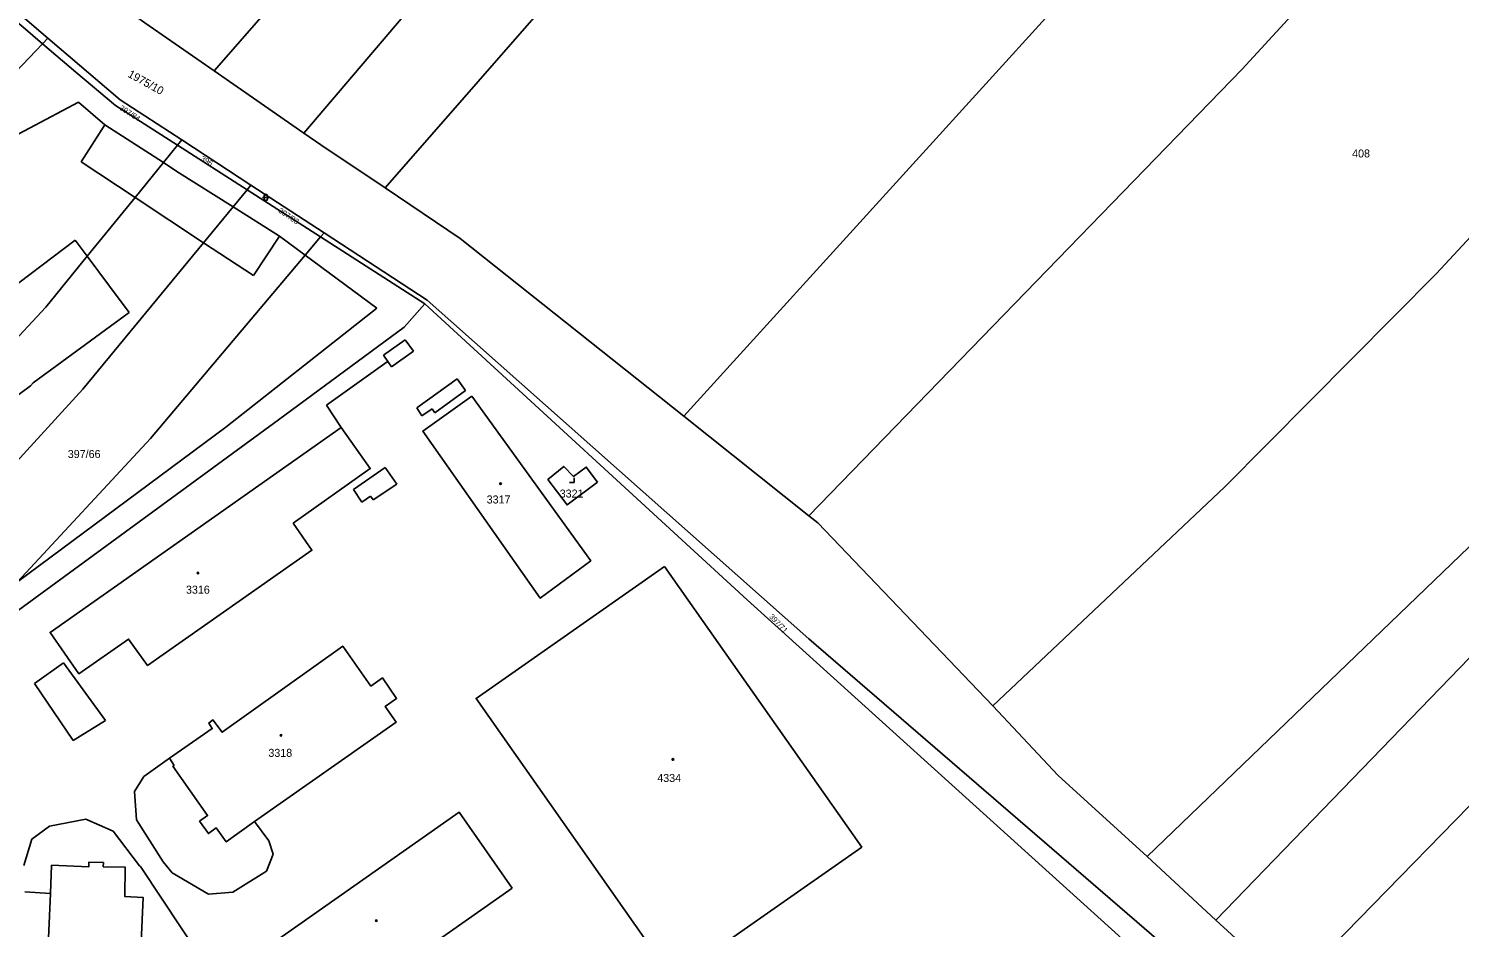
# Model space of a CAD drawing. Extents: x -679220 to -673243, y -1075091 to -1066557.
# Drawn here: x -675185.8 to -674881.8, y -1073016.7 to -1072825.7 of the extents above; entities that cross this region are included whole.
import ezdxf

# ---------------------------------------------------------------- set-up
doc = ezdxf.new("R2010")
doc.units = 0
for name, color, linetype in [('Hranice parcel', 7, 'Continuous'), ('Parcelní čísla', 7, 'Continuous'), ('Vnitřní kresba', 7, 'Continuous'), ('Značky budov', 7, 'Continuous'), ('Značky kultur', 7, 'Continuous')]:
    doc.layers.add(name, color=color, linetype=linetype)

msp = doc.modelspace()

# ---------------------------------------------------------------- linework, layer by layer
at = {"layer": 'Hranice parcel'}
for p, q in [((-675220.5, -1072794.7), (-675181.69, -1072827.76)), ((-675182.82, -1072828.94), (-675181.69, -1072827.76)), ((-675127.32, -1072847.92), (-675146.4, -1072834.68)), ((-675153.28, -1072849.38), (-675154.17, -1072850.48)), ((-675154.17, -1072850.48), (-675139.37, -1072859.97)), ((-675153.28, -1072849.38), (-675138.56, -1072858.99)), ((-675139.37, -1072859.97), (-675138.56, -1072858.99)), ((-675139.37, -1072859.97), (-675123.76, -1072869.99)), ((-675138.56, -1072858.99), (-675123.03, -1072869.13)), ((-675123.03, -1072869.13), (-675123.76, -1072869.99)), ((-675020.02, -1072929.25), (-675046.61, -1072908.1)), ((-674933.52, -1073015.13), (-674948.14, -1073001.67)), ((-674917.59, -1073029.79), (-674933.52, -1073015.13))]:
    msp.add_line(p, q, dxfattribs=at)
for points in [[(-675146.4, -1072834.68), (-675062.9, -1072739.19), (-675007.05, -1072671.62)], [(-674985.64, -1072682.46), (-675059.55, -1072768.25), (-675127.32, -1072847.92)], [(-675110.07, -1072859.58), (-675030.53, -1072768.55), (-674966.58, -1072692.11)], [(-674886.87, -1072730.26), (-674952.09, -1072804.02), (-675046.61, -1072908.1)], [(-674849.76, -1072749.17), (-674927.92, -1072834.34), (-675020.02, -1072929.25)], [(-674796.95, -1072780.75), (-674831.09, -1072817.75), (-674886.66, -1072877.77), (-674931.67, -1072923.11), (-674980.9, -1072969.62)], [(-675221.92, -1072795.92), (-675186.96, -1072825.41), (-675182.82, -1072828.94)], [(-675146.4, -1072834.68), (-675161.14, -1072824.46), (-675195.96, -1072799.44), (-675193.64, -1072796.71)], [(-675196.05, -1072842.64), (-675192.92, -1072838.86), (-675191.45, -1072837.94), (-675182.82, -1072828.94)], [(-675182.82, -1072828.94), (-675175.79, -1072834.94), (-675167.31, -1072842.05), (-675154.17, -1072850.48)], [(-675181.69, -1072827.76), (-675166.32, -1072840.86), (-675153.28, -1072849.38)], [(-674948.14, -1073001.67), (-674863.12, -1072919.92), (-674786.34, -1072835.68)], [(-675127.32, -1072847.92), (-675123.72, -1072850.42), (-675110.07, -1072859.58)], [(-674933.52, -1073015.13), (-674861.01, -1072940.18), (-674773.24, -1072845.86)], [(-675246.5, -1072953.26), (-675216.15, -1072921.24), (-675208.79, -1072913.48), (-675206.28, -1072910.78), (-675197.3, -1072901.16), (-675182.14, -1072884.91), (-675173.36, -1072874.1), (-675163.19, -1072861.58), (-675157.13, -1072854.13), (-675154.17, -1072850.48)], [(-675207.8, -1072938.89), (-675203.88, -1072934.61), (-675198.89, -1072929.17), (-675174.3, -1072902.33), (-675148.63, -1072871.2), (-675142.34, -1072863.56), (-675139.37, -1072859.97)], [(-675046.61, -1072908.1), (-675094.1, -1072870.31), (-675110.07, -1072859.58)], [(-674756.77, -1072858.66), (-674813.96, -1072921.22), (-674862.3, -1072973.08), (-674917.59, -1073029.79)], [(-675123.76, -1072869.99), (-675127.03, -1072873.87), (-675159.9, -1072912.81), (-675188.15, -1072943.29), (-675191.45, -1072946.85), (-675197.49, -1072953.37), (-675209.22, -1072966.03)], [(-674935.68, -1073039.56), (-674938.17, -1073037.04), (-674936.17, -1073035.08), (-674954.26, -1073018.45), (-675033.11, -1072947.13), (-675101.61, -1072884.2), (-675123.76, -1072869.99)], [(-674929.15, -1073033.76), (-675020.01, -1072955.4), (-675101.1, -1072883.45), (-675123.03, -1072869.13)], [(-675091.66, -1072903.83), (-675102.03, -1072911.23), (-675077.08, -1072946.75), (-675066.38, -1072938.8), (-675091.66, -1072903.83)], [(-675129.58, -1072930.82), (-675125.61, -1072936.57), (-675160.52, -1072961.08), (-675164.55, -1072955.43), (-675175.13, -1072962.79), (-675181.24, -1072954.01), (-675119.4, -1072910.49), (-675113.23, -1072919.19), (-675129.58, -1072930.82)], [(-675064.94, -1072922.07), (-675071.41, -1072926.93), (-675075.47, -1072921.53), (-675072.09, -1072918.75), (-675070.06, -1072920.86), (-675067.32, -1072918.9), (-675064.94, -1072922.07)], [(-674980.9, -1072969.62), (-675018.14, -1072930.75), (-675020.02, -1072929.25)], [(-675050.68, -1072939.98), (-675008.8, -1072999.65), (-675048.85, -1073027.73), (-675090.72, -1072968.05), (-675050.68, -1072939.98)], [(-675149.47, -1072994.16), (-675147.78, -1072992.93), (-675155.15, -1072982.46), (-675154.88, -1072982.29), (-675155.86, -1072980.77), (-675146.77, -1072974.46), (-675147.52, -1072973.27), (-675146.63, -1072972.6), (-675144.7, -1072975.25), (-675119.05, -1072956.94), (-675113.09, -1072965.41), (-675110.64, -1072963.68), (-675107.61, -1072968.03), (-675110.04, -1072969.74), (-675107.7, -1072973.07), (-675137.78, -1072994.21), (-675143.8, -1072998.53), (-675145.93, -1072995.55), (-675147.61, -1072996.76), (-675149.47, -1072994.16)], [(-674980.9, -1072969.62), (-674967.07, -1072984.4), (-674948.14, -1073001.67)], [(-675083.05, -1073008.35), (-675134.42, -1073044.39), (-675145.72, -1073028.31), (-675094.34, -1072992.21), (-675083.05, -1073008.35)], [(-675169.91, -1073002.91), (-675169.94, -1073003.81), (-675165.3, -1073003.89), (-675165.38, -1073010.13), (-675161.47, -1073010.32), (-675166.04, -1073113.09), (-675185.75, -1073112.26), (-675181.12, -1073009.49), (-675180.93, -1073003.5), (-675173.02, -1073003.85), (-675172.99, -1073002.82), (-675169.91, -1073002.91)]]:
    msp.add_lwpolyline(points, dxfattribs=at)
at = {"layer": 'Vnitřní kresba'}
for p, q in [((-675175.2, -1072841.34), (-675203.29, -1072856.19)), ((-675169.59, -1072846.18), (-675175.2, -1072841.34)), ((-675169.59, -1072846.18), (-675174.67, -1072853.99)), ((-675157.13, -1072854.13), (-675169.59, -1072846.18)), ((-675174.67, -1072853.99), (-675163.19, -1072861.58)), ((-675154.29, -1072856.07), (-675157.13, -1072854.13)), ((-675142.34, -1072863.56), (-675154.29, -1072856.07)), ((-675163.19, -1072861.58), (-675148.63, -1072871.2)), ((-675132.48, -1072869.85), (-675142.34, -1072863.56)), ((-675138.02, -1072878.21), (-675132.48, -1072869.85)), ((-675132.48, -1072869.85), (-675127.03, -1072873.87)), ((-675204.13, -1072891.93), (-675175.92, -1072870.69)), ((-675175.92, -1072870.69), (-675173.36, -1072874.1)), ((-675148.63, -1072871.2), (-675138.02, -1072878.21)), ((-675173.36, -1072874.1), (-675168.59, -1072880.45)), ((-675127.03, -1072873.87), (-675111.83, -1072885.09)), ((-675168.59, -1072880.45), (-675164.41, -1072886.02)), ((-675111.83, -1072885.09), (-675143.89, -1072910.41)), ((-675106.03, -1072889.17), (-675101.61, -1072884.2)), ((-675164.41, -1072886.02), (-675184.83, -1072901)), ((-675132.7, -1072908.85), (-675106.03, -1072889.17)), ((-675110.43, -1072895.1), (-675105.78, -1072891.82)), ((-675104.04, -1072894.23), (-675108.67, -1072897.56)), ((-675105.78, -1072891.82), (-675104.04, -1072894.23)), ((-675122.48, -1072905.73), (-675109.59, -1072896.52)), ((-675109.48, -1072896.44), (-675110.43, -1072895.1)), ((-675109.59, -1072896.52), (-675109.48, -1072896.44)), ((-675108.67, -1072897.56), (-675109.48, -1072896.44)), ((-675103.35, -1072906.32), (-675094.75, -1072900.13)), ((-675094.75, -1072900.13), (-675092.95, -1072902.62)), ((-675185.38, -1072901.59), (-675192.86, -1072907.15)), ((-675184.83, -1072901), (-675185.38, -1072901.59)), ((-675092.95, -1072902.62), (-675099.52, -1072907.35)), ((-675119.4, -1072910.49), (-675122.48, -1072905.73)), ((-675102.24, -1072907.97), (-675103.35, -1072906.32)), ((-675100.08, -1072906.52), (-675102.24, -1072907.97)), ((-675099.52, -1072907.35), (-675100.08, -1072906.52)), ((-675187.92, -1072949.3), (-675132.7, -1072908.85)), ((-675188.15, -1072943.29), (-675143.89, -1072910.41)), ((-675116.79, -1072923.64), (-675110.02, -1072919)), ((-675110.02, -1072919), (-675107.6, -1072922.54)), ((-675114.99, -1072926.33), (-675116.79, -1072923.64)), ((-675107.6, -1072922.54), (-675112.62, -1072925.82)), ((-675113.14, -1072925.08), (-675114.99, -1072926.33)), ((-675112.62, -1072925.82), (-675113.14, -1072925.08)), ((-675184.58, -1072964.87), (-675178.42, -1072960.48)), ((-675178.42, -1072960.48), (-675169.49, -1072972.71)), ((-675176.34, -1072977.02), (-675184.58, -1072964.87)), ((-675169.49, -1072972.71), (-675176.34, -1072977.02)), ((-675161.29, -1072984.64), (-675155.86, -1072980.77)), ((-675163.31, -1072987.81), (-675161.29, -1072984.64)), ((-675163.31, -1072987.81), (-675162.87, -1072993.82)), ((-675181.36, -1072995.22), (-675173.68, -1072993.71)), ((-675173.68, -1072993.71), (-675167.82, -1072996.27)), ((-675162.87, -1072993.82), (-675157.22, -1073002.77)), ((-675134.75, -1072998.34), (-675137.78, -1072994.21)), ((-675185.14, -1072997.95), (-675181.36, -1072995.22)), ((-675167.82, -1072996.27), (-675162.22, -1073003.59)), ((-675186.79, -1073003.56), (-675185.14, -1072997.95)), ((-675133.86, -1073001.13), (-675134.75, -1072998.34)), ((-675162.22, -1073003.59), (-675162.04, -1073003.78)), ((-675162.04, -1073003.78), (-675145.72, -1073028.31)), ((-675157.22, -1073002.77), (-675155.32, -1073005.13)), ((-675135.23, -1073004.74), (-675133.86, -1073001.13)), ((-675155.32, -1073005.13), (-675147.6, -1073009.66)), ((-675142.43, -1073009.19), (-675135.23, -1073004.74)), ((-675181.12, -1073009.49), (-675186.63, -1073009.14)), ((-675147.6, -1073009.66), (-675142.43, -1073009.19))]:
    msp.add_line(p, q, dxfattribs=at)
at = {"layer": 'Značky budov'}
for centre in [(-675085.53, -1072922.4), (-675149.81, -1072941.38), (-675132.19, -1072975.9), (-675048.91, -1072981.02), (-675111.91, -1073015.26)]:
    msp.add_circle(centre, 0.175, dxfattribs=at)
at = {"layer": 'Značky kultur'}
for p, q in [((-675136.08, -1072861.59), (-675134.74, -1072861.59)), ((-675135.74, -1072861.26), (-675135.74, -1072861.93)), ((-675135.08, -1072861.93), (-675135.08, -1072861.26)), ((-675069.91, -1072922.19), (-675069.91, -1072921.19)), ((-675070.91, -1072922.19), (-675069.91, -1072922.19))]:
    msp.add_line(p, q, dxfattribs=at)
for centre, start, end in [((-675135.41, -1072861.26), 0, 180), ((-675135.41, -1072861.93), 180, 359.9879)]:
    msp.add_arc(centre, 0.335, start, end, dxfattribs=at)

# ---------------------------------------------------------------- texts
at = {"layer": 'Parcelní čísla'}
for s, height, rotation, p in [('1975/10', 1.7, 331, (-675164.88, -1072835.87)), ('397/84', 1.14, 327, (-675166.6, -1072842.85)), ('396', 1.14, 330, (-675149.36, -1072853.65)), ('397/83', 1.14, 326, (-675132.85, -1072864.67)), ('397/71', 1.14, 314, (-675028.55, -1072950.77))]:
    msp.add_text(s, height=height, rotation=rotation, dxfattribs=at).set_placement(p)
for s, p in [('408', (-674904.59, -1072853.09)), ('397/66', (-675177.48, -1072916.96)), ('3321', (-675072.96, -1072925.36)), ('3317', (-675088.48, -1072926.62)), ('3316', (-675152.37, -1072945.79)), ('3318', (-675134.86, -1072980.46)), ('4334', (-675052.23, -1072985.8))]:
    msp.add_text(s, height=1.7, dxfattribs=at).set_placement(p)

doc.saveas('drawing.dxf')
